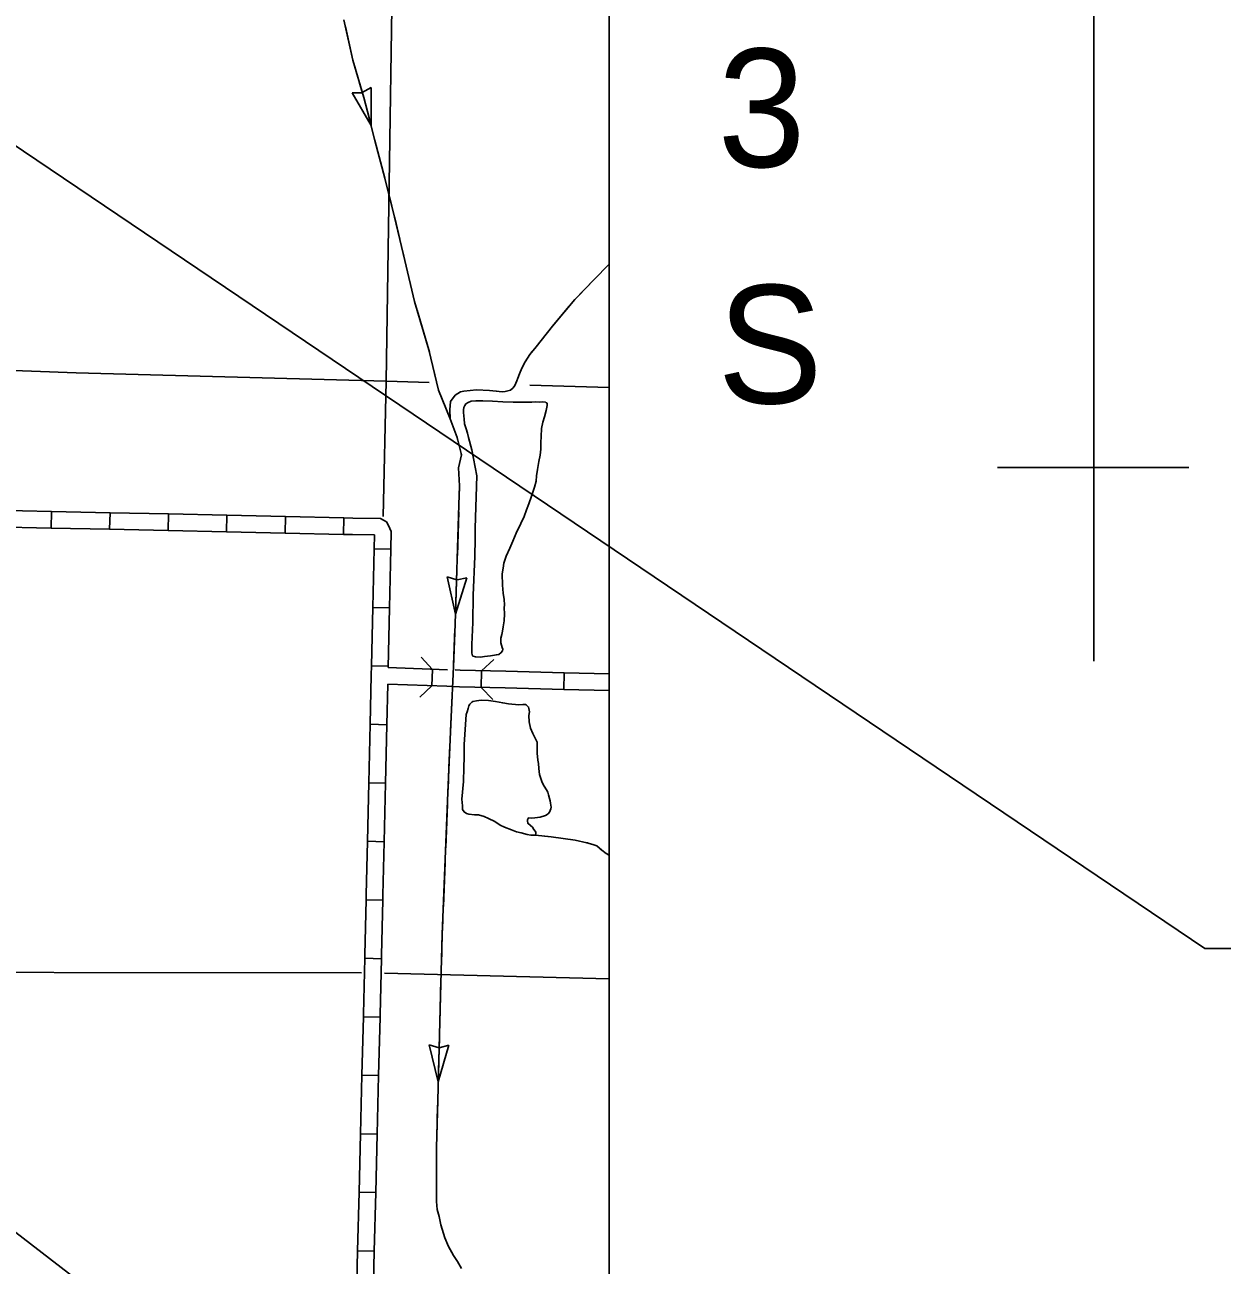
# Model space of a CAD drawing. Extents: x 1196286 to 1268366, y 2040822 to 2082115.
# Drawn here: x 1239613 to 1243666, y 2056211 to 2060409 of the extents above; entities that cross this region are included whole.
import ezdxf

# ---------------------------------------------------------------- set-up
doc = ezdxf.new("R2010")
doc.units = 0
for name, color, linetype in [('26', 7, 'Continuous'), ('60', 7, 'Continuous'), ('61', 7, 'Continuous'), ('62', 7, 'Continuous'), ('63', 7, 'Continuous'), ('Level 8', 7, 'Continuous'), ('Level 83', 7, 'Continuous')]:
    doc.layers.add(name, color=color, linetype=linetype)

msp = doc.modelspace()

# ---------------------------------------------------------------- linework, layer by layer
at = {"layer": '60'}
for points in [[(1240836.4, 2059202.8), (1240866.1, 2061210.1), (1240880.5, 2061681.6)], [(1236939.7, 2059308), (1238726.7, 2059270.7), (1239786.4, 2059231.7), (1240836.4, 2059202.8)], [(1240826, 2058745.8), (1240836.4, 2059202.8)], [(1240837.2, 2059202.8), (1240981.3, 2059198.8)], [(1241321.9, 2059189.2), (1241590.6, 2059181.6)], [(1238669.7, 2057203.6), (1240752.1, 2057200.7)], [(1240831, 2057199.7), (1241590.6, 2057181)]]:
    msp.add_lwpolyline(points, dxfattribs=at)
at = {"layer": '61'}
for p, q in [((1239702.2, 2058706.3), (1239703.4, 2058762.5)), ((1239900.1, 2058701.9), (1239901.4, 2058758.2)), ((1240098.1, 2058697.6), (1240099.3, 2058753.8)), ((1240296, 2058693.2), (1240297.3, 2058749.5)), ((1240494, 2058688.9), (1240495.2, 2058745.1)), ((1240691.9, 2058684.5), (1240693.2, 2058740.7)), ((1240795.4, 2058635.7), (1240851.6, 2058634.4)), ((1240790.9, 2058437.8), (1240847.1, 2058436.5)), ((1240786.4, 2058239.8), (1240842.6, 2058238.5)), ((1240993, 2058228), (1240991, 2058171.8)), ((1241159.2, 2058222.9), (1241157.8, 2058166.7)), ((1241438.8, 2058216.5), (1241437.4, 2058160.3)), ((1240781.9, 2058041.9), (1240838.1, 2058040.6)), ((1240777.4, 2057843.9), (1240833.6, 2057842.6)), ((1240772.9, 2057646), (1240829.1, 2057644.7)), ((1240768.4, 2057448), (1240824.6, 2057446.7)), ((1240763.9, 2057250.1), (1240820.1, 2057248.8)), ((1240759.1, 2057052.2), (1240815.3, 2057050.8)), ((1240754.2, 2056854.3), (1240810.4, 2056852.9)), ((1240749.3, 2056656.3), (1240805.5, 2056654.9)), ((1240744.3, 2056458.4), (1240800.6, 2056457)), ((1240739.4, 2056260.4), (1240795.7, 2056259))]:
    msp.add_line(p, q, dxfattribs=at)
for points in [[(1239505.5, 2058766.9), (1239703.4, 2058762.5)], [(1239703.4, 2058762.5), (1239901.4, 2058758.2)], [(1239901.4, 2058758.2), (1240099.3, 2058753.8)], [(1240099.3, 2058753.8), (1240297.3, 2058749.5)], [(1240297.3, 2058749.5), (1240495.2, 2058745.1)], [(1240495.2, 2058745.1), (1240693.2, 2058740.7)], [(1240693.2, 2058740.7), (1240723.1, 2058740.1), (1240816.5, 2058738.6), (1240836.9, 2058726.8), (1240843.7, 2058714.6), (1240853, 2058694.8), (1240851.6, 2058634.4)], [(1239504.2, 2058710.7), (1239702.2, 2058706.3)], [(1239702.2, 2058706.3), (1239900.1, 2058701.9)], [(1239900.1, 2058701.9), (1240098.1, 2058697.6)], [(1240098.1, 2058697.6), (1240296, 2058693.2)], [(1240296, 2058693.2), (1240494, 2058688.9)], [(1240494, 2058688.9), (1240691.9, 2058684.5)], [(1240691.9, 2058684.5), (1240722, 2058683.8), (1240796.5, 2058682.7), (1240795.4, 2058635.7)], [(1240795.4, 2058635.7), (1240790.9, 2058437.8)], [(1240851.6, 2058634.4), (1240847.1, 2058436.5)], [(1240790.9, 2058437.8), (1240786.4, 2058239.8)], [(1240847.1, 2058436.5), (1240842.5, 2058233.9)], [(1240786.4, 2058239.8), (1240785.7, 2058208.2), (1240781.9, 2058041.9)], [(1241043.2, 2058226.9), (1240842.5, 2058233.9)], [(1241240.8, 2058221.5), (1241086.1, 2058225.4), (1241070, 2058225.9)], [(1241438.8, 2058216.5), (1241240.8, 2058221.5)], [(1241590.6, 2058212.7), (1241438.8, 2058216.5)], [(1240841.2, 2058177.7), (1240838.1, 2058040.6)], [(1241041.2, 2058170.7), (1240841.2, 2058177.7)], [(1241239.4, 2058165.2), (1241084.4, 2058169.1), (1241041.2, 2058170.7)], [(1241437.4, 2058160.3), (1241239.4, 2058165.2)], [(1241590.6, 2058156.4), (1241437.4, 2058160.3)], [(1240781.9, 2058041.9), (1240777.4, 2057843.9)], [(1240838.1, 2058040.6), (1240833.6, 2057842.6)], [(1240777.4, 2057843.9), (1240772.9, 2057646)], [(1240833.6, 2057842.6), (1240829.1, 2057644.7)], [(1240772.9, 2057646), (1240768.8, 2057464.9), (1240768.4, 2057448)], [(1240829.1, 2057644.7), (1240825, 2057463.6), (1240824.6, 2057446.7)], [(1240768.4, 2057448), (1240764.1, 2057261.9), (1240763.9, 2057250.1)], [(1240824.6, 2057446.7), (1240820.4, 2057260.6), (1240820.1, 2057248.8)], [(1240763.9, 2057250.1), (1240759.3, 2057061.3), (1240759.1, 2057052.2)], [(1240820.1, 2057248.8), (1240815.5, 2057059.9), (1240815.3, 2057050.8)], [(1240759.1, 2057052.2), (1240754.2, 2056854.3)], [(1240815.3, 2057050.8), (1240810.4, 2056852.9)], [(1240754.2, 2056854.3), (1240749.3, 2056656.3)], [(1240810.4, 2056852.9), (1240805.5, 2056654.9)], [(1240749.3, 2056656.3), (1240744.3, 2056458.4)], [(1240805.5, 2056654.9), (1240800.6, 2056457)], [(1240744.3, 2056458.4), (1240739.4, 2056260.4)], [(1240800.6, 2056457), (1240795.7, 2056259)], [(1240739.4, 2056260.4), (1240736.8, 2056153.1), (1240734.5, 2056062.5)], [(1240795.7, 2056259), (1240793, 2056151.7), (1240790.8, 2056061.1)]]:
    msp.add_lwpolyline(points, dxfattribs=at)
at = {"layer": '62'}
for p, q in [((1240784.9, 2060068.2), (1240720.5, 2060179.6)), ((1240720.5, 2060179.6), (1240754.7, 2060179.6)), ((1240784.8, 2060196.9), (1240755.2, 2060179.8)), ((1240784.9, 2060068.2), (1240784.8, 2060196.9))]:
    msp.add_line(p, q, dxfattribs=at)
for points in [[(1240693, 2060426.5), (1240722.9, 2060289.2), (1240760.5, 2060163.2), (1240797.9, 2060017.9), (1240832.1, 2059890.8), (1240864.7, 2059758), (1240899.4, 2059612.1), (1240932.4, 2059473.3), (1240980.8, 2059309.5), (1241013, 2059173), (1241052.8, 2059076.1)], [(1240693, 2060426.5), (1240722.9, 2060289.2), (1240760.5, 2060163.2), (1240797.9, 2060017.9), (1240832.1, 2059890.8), (1240864.7, 2059758), (1240899.4, 2059612.1), (1240932.4, 2059473.3), (1240980.8, 2059309.5), (1241013, 2059173), (1241052.8, 2059076.1)], [(1240698, 2060403.5), (1240722.9, 2060289.2), (1240731.9, 2060259)], [(1240746.1, 2060211.5), (1240760.5, 2060163.2), (1240784.9, 2060068.2)], [(1240797.3, 2060020.3), (1240797.9, 2060017.9), (1240832.1, 2059890.8), (1240835.5, 2059876.8)], [(1240847.3, 2059828.7), (1240864.7, 2059758), (1240865, 2059756.6)], [(1240865, 2059756.6), (1240882.2, 2059684.4)], [(1240893.7, 2059636.2), (1240899.4, 2059612.1), (1240928, 2059491.7)], [(1241590.6, 2059599.4), (1241538.7, 2059546.5), (1241475, 2059479.5), (1241399.5, 2059389.6), (1241343.3, 2059319.9), (1241322.7, 2059294.1), (1241307.1, 2059269.1), (1241295.6, 2059247.8), (1241287.5, 2059227.6), (1241282.1, 2059213.7), (1241278.3, 2059204.3), (1241271.7, 2059188.6), (1241266, 2059180.8), (1241256.9, 2059173), (1241247.9, 2059170.4), (1241238.5, 2059168.7), (1241229.9, 2059167.6), (1241186.1, 2059172.2), (1241142.3, 2059173.5), (1241098.7, 2059169.7)], [(1241590.6, 2059599.4), (1241538.7, 2059546.5), (1241475, 2059479.5), (1241399.5, 2059389.6), (1241343.3, 2059319.9), (1241322.7, 2059294.1), (1241307.1, 2059269.1), (1241295.6, 2059247.8), (1241287.5, 2059227.6), (1241282.1, 2059213.7), (1241278.3, 2059204.3), (1241271.7, 2059188.6), (1241266, 2059180.8), (1241256.9, 2059173), (1241247.9, 2059170.4), (1241238.5, 2059168.7), (1241229.9, 2059167.6), (1241186.1, 2059172.2), (1241142.3, 2059173.5), (1241098.7, 2059169.7)], [(1241590.6, 2059599.4), (1241538.7, 2059546.5), (1241487.5, 2059492.6)], [(1241454.9, 2059455.5), (1241399.5, 2059389.6), (1241360.3, 2059341)], [(1240941, 2059444), (1240980.8, 2059309.5), (1240982.7, 2059301.5)], [(1241329.3, 2059302.4), (1241322.7, 2059294.1), (1241307.1, 2059269.1), (1241295.6, 2059247.8), (1241287.5, 2059227.6), (1241282.1, 2059213.7), (1241278.3, 2059204.3), (1241271.7, 2059188.6), (1241266, 2059180.8), (1241257.9, 2059173.8)], [(1240994, 2059253.3), (1241013, 2059173), (1241038.1, 2059112)], [(1241098.7, 2059169.7), (1241087.2, 2059167.7), (1241069.4, 2059155.7), (1241053.6, 2059134.2), (1241051.9, 2059106.4), (1241053.2, 2059075.3)], [(1241209.4, 2059169.8), (1241186.1, 2059172.2), (1241142.3, 2059173.5), (1241098.7, 2059169.7)], [(1241137.9, 2058705.6), (1241143, 2058882.7), (1241126.4, 2058971), (1241114.8, 2059012.4), (1241111.3, 2059027.6), (1241107.3, 2059041.7), (1241101.7, 2059059.2), (1241100.2, 2059075.8), (1241098.9, 2059085.4), (1241097.4, 2059098.7), (1241097.6, 2059106.1), (1241098.8, 2059113.8), (1241102.2, 2059120.6), (1241106.2, 2059126.3), (1241113.1, 2059131), (1241123.6, 2059136), (1241139.4, 2059136.6), (1241163.7, 2059136.2), (1241196.2, 2059135.1), (1241230.6, 2059133.7), (1241265.7, 2059132.6), (1241301.5, 2059132.6), (1241329.4, 2059132.5), (1241342.8, 2059132.9), (1241356.2, 2059132.7), (1241365, 2059132.9), (1241374.9, 2059131.8), (1241378.2, 2059130.4), (1241380.2, 2059129.6), (1241380.5, 2059129.3), (1241381.2, 2059128.3), (1241381.2, 2059121.2), (1241377.1, 2059104.4), (1241371.5, 2059082.2), (1241366.6, 2059064.3), (1241362.1, 2059042.7), (1241360.8, 2059016.2), (1241360.1, 2058995.8), (1241359.3, 2058973.7), (1241357, 2058952.7), (1241353.3, 2058931.4), (1241348.6, 2058904.7), (1241345.1, 2058882.5), (1241343.3, 2058865.3), (1241338.7, 2058844.6), (1241328.2, 2058814.3), (1241318.8, 2058788.2), (1241311.3, 2058767.5), (1241302.8, 2058745.8), (1241292.4, 2058722), (1241275.9, 2058688.5), (1241264.4, 2058661.4), (1241254.2, 2058638.3), (1241242.6, 2058610.9), (1241234.6, 2058587.1), (1241231.9, 2058570.4), (1241228.3, 2058550.9), (1241229.5, 2058512.8), (1241231.7, 2058486.3), (1241235.4, 2058464.1), (1241236.7, 2058446.1), (1241235.8, 2058435.9), (1241236.2, 2058416.4), (1241235.3, 2058392.2), (1241232.4, 2058372.2), (1241230.3, 2058357), (1241227.6, 2058345.7), (1241224.4, 2058333.6), (1241224.1, 2058317.4), (1241228.9, 2058301.4), (1241230.7, 2058295.8), (1241229.5, 2058290.7), (1241225.8, 2058284.6), (1241217.3, 2058278.8), (1241209.3, 2058277.6), (1241189.6, 2058273.9), (1241168.9, 2058271.3), (1241155, 2058269.5), (1241139, 2058270.5), (1241130.4, 2058272.2), (1241128.6, 2058273.8), (1241126.3, 2058282.2), (1241126.5, 2058312.2), (1241129.8, 2058386.2), (1241130.6, 2058479.5), (1241136.5, 2058610.3), (1241137.3, 2058669.8), (1241137.9, 2058705.8)], [(1241100.1, 2057974.1), (1241106.6, 2058075.5), (1241109.8, 2058084.5), (1241113.8, 2058095), (1241115.4, 2058104), (1241119.7, 2058110.3), (1241126.2, 2058116.5), (1241129.6, 2058118.7), (1241142, 2058121.5), (1241157.4, 2058123.8), (1241182.9, 2058122.5), (1241205.7, 2058118.7), (1241230.7, 2058114.1), (1241250.1, 2058111.8), (1241285.3, 2058108.4), (1241299.2, 2058109.3), (1241308.2, 2058109.1), (1241309.7, 2058108.3), (1241312.2, 2058105.3), (1241318.1, 2058100.3), (1241318.8, 2058095.4), (1241320.8, 2058084.4), (1241319.4, 2058071.3), (1241320.5, 2058050.6), (1241325, 2058029.4), (1241332.1, 2058011.2), (1241338.9, 2057996.8), (1241347.6, 2057981.9), (1241347.6, 2057962.7), (1241346.9, 2057944), (1241349, 2057920.6), (1241351.4, 2057908.9), (1241352.6, 2057892.7), (1241355.6, 2057871.6), (1241364.4, 2057844.7), (1241370.9, 2057832.5), (1241378.5, 2057820.3), (1241382.9, 2057812.7), (1241385.7, 2057803.6), (1241388.8, 2057790.8), (1241391.7, 2057782.8), (1241392.6, 2057775.3), (1241394.3, 2057762.1), (1241393.8, 2057755.7), (1241389.4, 2057745.2), (1241384.4, 2057739.3), (1241375.3, 2057733.9), (1241357.6, 2057727.8), (1241338.8, 2057725.2), (1241327.6, 2057724.7), (1241317.8, 2057724.9), (1241314.3, 2057718.9), (1241314.2, 2057714.8), (1241315.6, 2057707.2), (1241324.4, 2057699.5), (1241331.8, 2057693.7), (1241335.8, 2057686.5), (1241340.6, 2057680.8), (1241342.4, 2057677), (1241343, 2057671.3), (1241341.8, 2057666.4), (1241326, 2057666.8), (1241313.4, 2057669.3), (1241292.9, 2057675), (1241276.8, 2057677.9), (1241260.8, 2057685.4), (1241237, 2057693.8), (1241222.2, 2057701.2), (1241203.7, 2057712.9), (1241182.9, 2057722.7), (1241168, 2057729.7), (1241149, 2057735.4), (1241134.8, 2057735.3), (1241116.4, 2057737.6), (1241107.9, 2057740), (1241100.1, 2057745.4), (1241095, 2057753.8), (1241094.5, 2057766.2), (1241092, 2057788.8), (1241097.6, 2057848.9), (1241098.6, 2057895.5), (1241100.1, 2057931.1), (1241100.1, 2057974.1)]]:
    msp.add_lwpolyline(points, dxfattribs=at)
at = {"layer": '63'}
for p, q in [((1241070.5, 2058415.1), (1241043, 2058540.8)), ((1241043, 2058540.8), (1241075.7, 2058530.4)), ((1241070.5, 2058415.1), (1241109.6, 2058537.7)), ((1241109.6, 2058537.7), (1241076.1, 2058530.4)), ((1241012.2, 2056832.2), (1240982.1, 2056957.3)), ((1240982.1, 2056957.3), (1241015, 2056947.6)), ((1241012.2, 2056832.2), (1241048.7, 2056955.6)), ((1241048.7, 2056955.6), (1241015.4, 2056947.6))]:
    msp.add_line(p, q, dxfattribs=at)
for points in [[(1241053.2, 2059075.9), (1241063.1, 2059048.6), (1241075.9, 2059013), (1241091.2, 2058953.6), (1241081, 2058909.8), (1241084.7, 2058848.8), (1241082.6, 2058785.2), (1241069.4, 2058380.8), (1241063.6, 2058236.8), (1241055.7, 2058067.3), (1241045, 2057811), (1241026.2, 2057332.1), (1241018.6, 2057079.1), (1241010.6, 2056768.9), (1241006.7, 2056609.5), (1241006.3, 2056476), (1241006.5, 2056427.1), (1241008.9, 2056399.9), (1241015.6, 2056375.7), (1241021.4, 2056347.8), (1241034.8, 2056303.5), (1241046.6, 2056274.7), (1241064.3, 2056244.6), (1241077, 2056224), (1241090.8, 2056200.4)], [(1241053.2, 2059075.9), (1241063.1, 2059048.6), (1241075.9, 2059013), (1241091.2, 2058953.6), (1241081, 2058909.8), (1241084.7, 2058848.8), (1241082.6, 2058785.2), (1241069.4, 2058380.8), (1241063.6, 2058236.8), (1241055.7, 2058067.3), (1241045, 2057811), (1241026.2, 2057332.1), (1241018.6, 2057079.1), (1241010.6, 2056768.9), (1241006.7, 2056609.5), (1241006.3, 2056476), (1241006.5, 2056427.1), (1241008.9, 2056399.9), (1241015.6, 2056375.7), (1241021.4, 2056347.8), (1241034.8, 2056303.5), (1241046.6, 2056274.7), (1241064.3, 2056244.6), (1241077, 2056224), (1241090.8, 2056200.4)], [(1241053.2, 2059075.9), (1241063.1, 2059048.6), (1241075.9, 2059013), (1241077.7, 2059005.8)], [(1241090.1, 2058957.9), (1241091.2, 2058953.6), (1241081, 2058909.8), (1241084.7, 2058848.8), (1241083.5, 2058810.8)], [(1241081.9, 2058761.4), (1241077, 2058613)], [(1241075.4, 2058563.5), (1241070.5, 2058415.1)], [(1241068.8, 2058365.6), (1241063.8, 2058243)], [(1241059, 2058138.2), (1241055.7, 2058067.3), (1241053.7, 2058019.4)], [(1241051.7, 2057970), (1241048.6, 2057895.8)], [(1241048.6, 2057895.8), (1241045.5, 2057821.6)], [(1241043.5, 2057772.1), (1241037.7, 2057623.7)], [(1241590.6, 2057598.7), (1241581, 2057604.2), (1241565.9, 2057616.2), (1241548.9, 2057630.5), (1241535.4, 2057635.3), (1241515.4, 2057641.2), (1241475.9, 2057649.6), (1241395, 2057660.9), (1241341.8, 2057666.4)], [(1241590.6, 2057598.7), (1241581, 2057604.2), (1241565.9, 2057616.2), (1241548.9, 2057630.5), (1241535.4, 2057635.3), (1241515.4, 2057641.2), (1241475.9, 2057649.6), (1241395, 2057660.9), (1241341.8, 2057666.4)], [(1241518.2, 2057640.3), (1241515.4, 2057641.2), (1241475.9, 2057649.6), (1241395, 2057660.9), (1241371.6, 2057663.3)], [(1241590.6, 2057598.7), (1241581, 2057604.2), (1241565.9, 2057616.2), (1241562.1, 2057619.4)], [(1241035.7, 2057574.3), (1241029.9, 2057425.9)], [(1241028, 2057376.4), (1241026.2, 2057332.1), (1241023.1, 2057228)], [(1241021.6, 2057178.5), (1241018.6, 2057079.1), (1241017.3, 2057030.1)], [(1241016.1, 2056980.6), (1241012.2, 2056832.2)], [(1241011, 2056782.7), (1241010.6, 2056768.9), (1241009.1, 2056708.5)], [(1241009.1, 2056708.5), (1241007.3, 2056634.2)], [(1241006.6, 2056584.7), (1241006.3, 2056476), (1241006.4, 2056436.2)], [(1241012.4, 2056387.3), (1241015.6, 2056375.7), (1241021.4, 2056347.8), (1241034.8, 2056303.5), (1241046.6, 2056274.7), (1241062.1, 2056248.4)]]:
    msp.add_lwpolyline(points, dxfattribs=at)
at = {"layer": 'Level 8'}
for p, q in [((1243230.8, 2058255.2), (1243230.8, 2063871.2)), ((1243606.9, 2057283.5), (1236659.6, 2061971.8)), ((1244055.7, 2052875.3), (1234478.1, 2060255.6)), ((1242904.8, 2058911.2), (1243552.8, 2058911.2)), ((1250157, 2057283.5), (1243606.9, 2057283.5))]:
    msp.add_line(p, q, dxfattribs=at)
msp.add_lwpolyline([(1241590.6, 2065596.8), (1214332.8, 2065596.8), (1214332.8, 2047966.3), (1241590.6, 2047966.3)], close=True, dxfattribs=at)
at = {"layer": 'Level 83'}
for points in [[(1240954.6, 2058269.2), (1240993, 2058228)], [(1241159.2, 2058222.9), (1241200, 2058261.7)], [(1240991, 2058171.8), (1240949.8, 2058133.4)], [(1241196.6, 2058125.9), (1241157.8, 2058166.7)]]:
    msp.add_lwpolyline(points, dxfattribs=at)

# ---------------------------------------------------------------- texts
at = {"layer": '26'}
for s, p in [('3', (1241958.1, 2059928.3)), ('S', (1241957.1, 2059128.3))]:
    msp.add_text(s, height=400, dxfattribs=at).set_placement(p)

doc.saveas('drawing.dxf')
